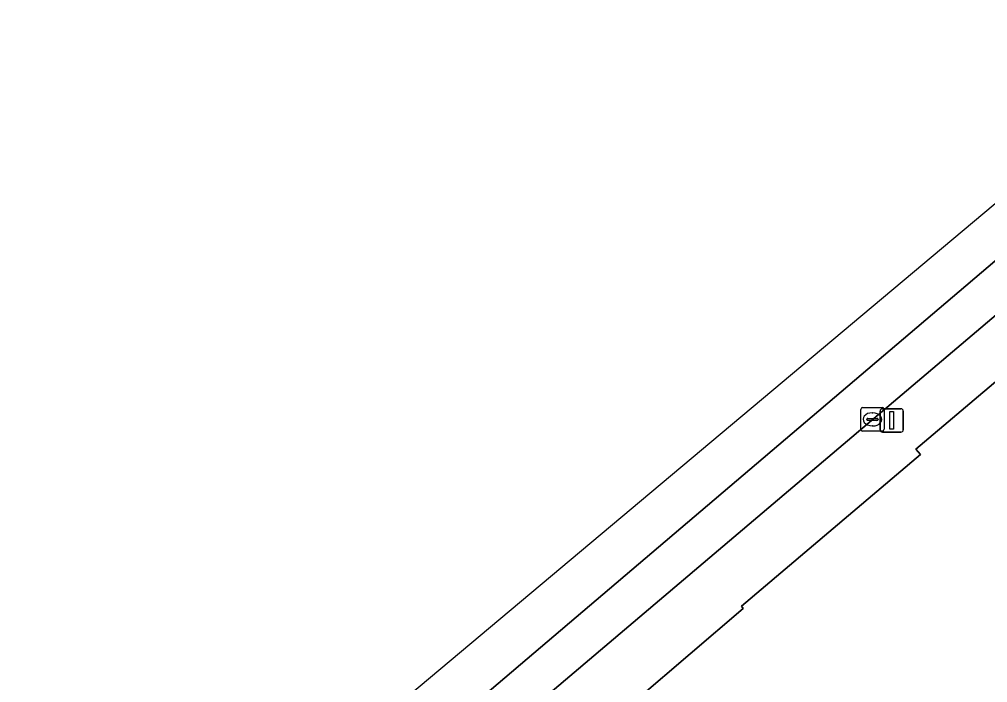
# Model space of a CAD drawing. Extents: x 162172 to 163187, y 382874 to 383685.
# Drawn here: x 162174.82 to 162216.28, y 383121.03 to 383149.41 of the extents above; entities that cross this region are included whole.
import ezdxf

# ---------------------------------------------------------------- set-up
doc = ezdxf.new("R2010")
doc.units = 0
for name, color, linetype in [('IMGEO_Erf', 7, 'Continuous'), ('IMGEO_Kolk', 7, 'Continuous'), ('IMGEO_Lichtmast', 7, 'Continuous'), ('IMGEO_Rijbaan_lokaal_gesloten', 7, 'Continuous'), ('IMGEO_Voetpad_open', 7, 'Continuous')]:
    doc.layers.add(name, color=color, linetype=linetype)

msp = doc.modelspace()

# ---------------------------------------------------------------- linework, layer by layer
at = {"layer": 'IMGEO_Erf'}
msp.add_lwpolyline([(162224.853, 383140.866), (162213.214, 383131.026), (162213.416, 383130.794), (162205.75, 383124.299), (162205.819, 383124.208), (162201.279, 383120.324), (162201.548, 383120.068), (162201.852, 383120.335), (162206.452, 383117.465), (162208.878, 383115.873), (162203.641, 383110.632), (162202.367, 383109.357), (162200.613, 383107.594), (162196.863, 383103.866), (162198.794, 383103.677), (162217.357, 383101.865)], dxfattribs=at)
at = {"layer": 'IMGEO_Kolk'}
for p, q in [((162210.85, 383131.873), (162210.85, 383132.725)), ((162210.925, 383132.799), (162211.777, 383132.799)), ((162211.338, 383132.579), (162211.363, 383132.579)), ((162211.851, 383132.725), (162211.851, 383131.873)), ((162211.109, 383132.293), (162211.109, 383132.305)), ((162211.547, 383132.256), (162211.149, 383132.256)), ((162211.152, 383132.342), (162211.55, 383132.342)), ((162211.593, 383132.305), (162211.593, 383132.293)), ((162211.777, 383131.799), (162210.925, 383131.799)), ((162211.361, 383132.019), (162211.336, 383132.019))]:
    msp.add_line(p, q, dxfattribs=at)
for points in [[(162210.85, 383131.873), (162210.85, 383132.725)], [(162210.925, 383132.799), (162211.777, 383132.799)], [(162211.851, 383132.725), (162211.851, 383131.873)], [(162211.777, 383131.799), (162210.925, 383131.799)]]:
    msp.add_lwpolyline(points, dxfattribs=at)
for centre, radius, start, end in [((162210.927, 383132.723), 0.0765, 91.552, 178.448), ((162210.927, 383132.723), 0.0765, 91.552, 178.448), ((162211.775, 383132.723), 0.0765, 1.552, 88.448), ((162211.775, 383132.723), 0.0765, 1.552, 88.448), ((162211.149, 383132.302), 0.0403, 85.8775, 175.7526), ((162211.146, 383132.292), 0.0366, 178.938, 274.7102), ((162211.55, 383132.299), 0.043, 264.8664, 352.4533), ((162211.554, 383132.304), 0.0386, 1.7309, 96.639), ((162210.927, 383131.875), 0.0765, 181.552, 268.448), ((162210.927, 383131.875), 0.0765, 181.552, 268.448), ((162211.775, 383131.875), 0.0765, 271.552, 358.448), ((162211.775, 383131.875), 0.0765, 271.552, 358.448)]:
    msp.add_arc(centre, radius, start, end, dxfattribs=at)
for centre, major_axis, ratio, start_param, end_param in [((162211.337, 383132.299), (-0.387, 0.002), 0.722429, 4.712389, 7.853982), ((162211.362, 383132.299), (-0.39, 0.002), 0.717154, 1.570796, 4.712389)]:
    msp.add_ellipse(centre, major_axis=major_axis, ratio=ratio, start_param=start_param, end_param=end_param, dxfattribs=at)
at = {"layer": 'IMGEO_Lichtmast'}
for p, q in [((162211.68, 383131.853), (162211.68, 383132.653)), ((162211.68, 383132.653), (162211.68, 383131.853)), ((162211.78, 383132.753), (162212.57, 383132.753)), ((162212.57, 383132.753), (162211.78, 383132.753)), ((162212.67, 383132.653), (162212.67, 383131.853)), ((162212.67, 383131.853), (162212.67, 383132.653)), ((162212.57, 383131.753), (162211.78, 383131.753)), ((162211.78, 383131.753), (162212.57, 383131.753))]:
    msp.add_line(p, q, dxfattribs=at)
msp.add_lwpolyline([(162212.1, 383132.628), (162212.25, 383132.628), (162212.25, 383131.878), (162212.1, 383131.878), (162212.1, 383132.628)], dxfattribs=at)
for centre, start, end in [((162211.78, 383132.653), 90, 180), ((162211.78, 383132.653), 90, 180), ((162212.57, 383132.653), 0, 90), ((162212.57, 383132.653), 360, 90), ((162211.78, 383131.853), 180, 270), ((162211.78, 383131.853), 180, 270), ((162212.57, 383131.853), 270, 0), ((162212.57, 383131.853), 270, 0)]:
    msp.add_arc(centre, 0.1, start, end, dxfattribs=at)
at = {"layer": 'IMGEO_Rijbaan_lokaal_gesloten'}
for points in [[(162241.995, 383156.412), (162244.53, 383159.301), (162248.008, 383164.875), (162250.915, 383168.143), (162371.03, 383269.104), (162392.188, 383288.18), (162444.061, 383332.714), (162462.172, 383347.171), (162500.099, 383379.33), (162504.312, 383382.919), (162503.092, 383384.494), (162452.553, 383342.284), (162439.186, 383331.12), (162372.302, 383272.085), (162334.992, 383240.797), (162331.864, 383238.174), (162267.807, 383184.457), (162185.082, 383115.085), (162181.627, 383109.075), (162174.82, 383097.237)], [(162231.791, 383148.459), (162229.238, 383147.55), (162223.171, 383144.656), (162184.267, 383111.593), (162175.75, 383097.502), (162175.649, 383097.057), (162178.313, 383096.478), (162178.404, 383096.912), (162178.435, 383097.059), (162181.848, 383104.106), (162185.662, 383110.432), (162186.297, 383111.027)], [(162174.82, 383097.237), (162175.649, 383097.057), (162175.75, 383097.502), (162184.267, 383111.593), (162223.171, 383144.656), (162229.238, 383147.55)], [(162186.694, 383111.397), (162224.322, 383143.273)]]:
    msp.add_lwpolyline(points, dxfattribs=at)
at = {"layer": 'IMGEO_Voetpad_open'}
for points in [[(162224.322, 383143.273), (162186.694, 383111.397)], [(162188.484, 383108.749), (162188.733, 383108.968), (162188.818, 383108.89), (162196.091, 383115.276), (162195.462, 383115.993), (162196.534, 383116.935), (162196.819, 383116.61), (162197.7, 383117.384), (162198.466, 383118.052), (162199.707, 383119.144), (162200.394, 383119.748), (162201.193, 383120.425), (162201.279, 383120.324), (162205.819, 383124.208), (162205.75, 383124.299), (162213.416, 383130.794), (162213.214, 383131.026), (162224.853, 383140.866)]]:
    msp.add_lwpolyline(points, dxfattribs=at)

doc.saveas('drawing.dxf')
